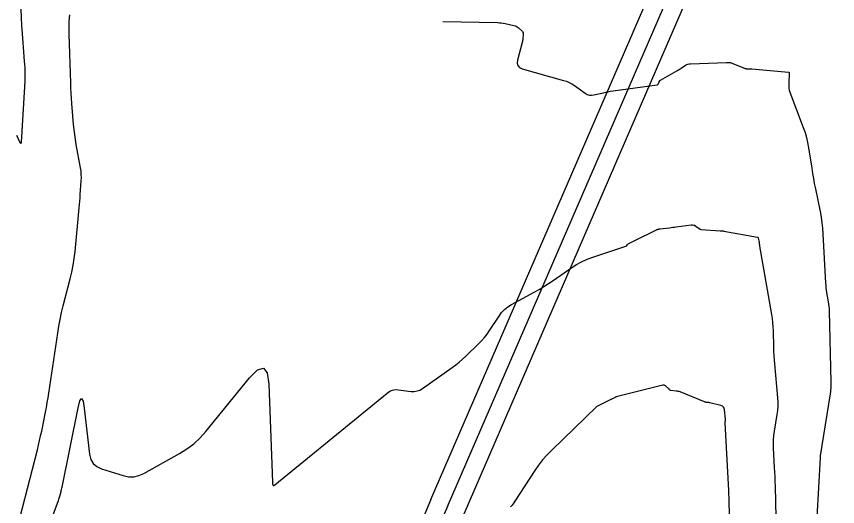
# Model space of a CAD drawing. Extents: x 658976 to 668721, y 639543 to 647196.
# Drawn here: x 661362.3 to 661498.8, y 641331.3 to 641412.7 of the extents above; entities that cross this region are included whole.
import ezdxf

# ---------------------------------------------------------------- set-up
doc = ezdxf.new("R2010")
doc.units = 0
for name, color, linetype in [('Ex_Major Contours', 7, 'Continuous'), ('Ex_Minor Contours', 7, 'Continuous'), ('R_Water', 7, 'Continuous')]:
    doc.layers.add(name, color=color, linetype=linetype)

msp = doc.modelspace()

# ---------------------------------------------------------------- linework, layer by layer
at = {"layer": 'Ex_Major Contours'}
for points in [[(661362.52, 641327.82), (661365.81, 641340.67), (661366, 641341.45), (661366.19, 641342.23), (661366.36, 641343.02), (661366.53, 641343.8), (661367.17, 641346.95), (661367.32, 641347.73), (661367.47, 641348.52), (661367.6, 641349.32), (661367.72, 641350.11), (661369.2, 641360.09), (661369.38, 641361.23), (661369.6, 641362.36), (661369.84, 641363.49), (661370.11, 641364.61), (661371.27, 641369.09), (661371.53, 641370.21), (661371.76, 641371.35), (661371.93, 641372.48), (661372.07, 641373.63), (661372.76, 641380.89), (661372.82, 641381.45), (661372.86, 641382), (661372.91, 641382.56), (661372.95, 641383.12), (661373.11, 641385.34), (661373.14, 641385.9), (661373.12, 641386.45), (661373.08, 641387), (661372.99, 641387.55), (661372.28, 641391.42), (661372.14, 641392.25), (661372.02, 641393.08), (661371.92, 641393.92), (661371.84, 641394.75), (661371.56, 641398.23), (661371.5, 641399.09), (661371.45, 641399.95), (661371.4, 641400.81), (661371.37, 641401.67), (661371.09, 641409.76), (661371.08, 641410.83), (661371.11, 641411.9), (661371.19, 641412.96)], [(661433.23, 641411.84), (661442.29, 641411.67), (661442.61, 641411.65), (661442.93, 641411.62), (661443.24, 641411.58), (661443.56, 641411.52), (661445.04, 641411.2), (661445.23, 641411.14), (661445.41, 641411.06), (661445.58, 641410.96), (661445.73, 641410.83), (661446.38, 641410.22), (661446.48, 641410.11), (661446.55, 641409.97), (661446.58, 641409.83), (661446.58, 641409.67), (661446.52, 641409.02), (661446.5, 641408.85), (661446.48, 641408.69), (661446.44, 641408.53), (661446.41, 641408.37), (661445.63, 641405.41), (661445.57, 641404.91), (661445.69, 641404.51), (661445.98, 641404.21), (661446.43, 641404), (661453.3, 641402.07), (661453.78, 641401.92), (661454.23, 641401.72), (661454.67, 641401.49), (661455.09, 641401.21), (661456.88, 641399.93), (661457.22, 641399.73), (661457.58, 641399.62), (661457.95, 641399.59), (661458.33, 641399.64), (661459.91, 641400.01), (661460.31, 641400.1), (661460.71, 641400.18), (661461.11, 641400.25), (661461.51, 641400.31), (661468.86, 641401.33), (661468.91, 641401.35), (661468.95, 641401.37), (661468.98, 641401.4), (661469, 641401.44), (661469.08, 641401.62), (661469.1, 641401.66), (661469.12, 641401.71), (661469.15, 641401.75), (661469.17, 641401.8), (661469.27, 641401.98), (661469.29, 641402.02), (661469.33, 641402.06), (661469.36, 641402.09), (661469.4, 641402.12), (661472.1, 641403.63), (661472.29, 641403.74), (661472.48, 641403.85), (661472.66, 641403.97), (661472.84, 641404.09), (661473.57, 641404.58), (661473.75, 641404.69), (661473.95, 641404.77), (661474.15, 641404.82), (661474.36, 641404.84), (661480.39, 641405.03), (661480.47, 641405.03), (661480.54, 641405.03), (661480.61, 641405.03), (661480.69, 641405.03), (661480.98, 641405.01), (661481.05, 641405.01), (661481.12, 641404.99), (661481.19, 641404.97), (661481.26, 641404.95), (661483.39, 641404.08), (661483.43, 641404.06), (661483.46, 641404.05), (661483.5, 641404.04), (661483.54, 641404.03), (661483.69, 641404.01), (661483.72, 641404), (661483.76, 641403.99), (661483.8, 641403.99), (661483.84, 641403.99), (661484.26, 641403.98), (661484.35, 641403.97), (661484.43, 641403.97), (661484.51, 641403.96), (661484.6, 641403.96), (661490.7, 641403.45), (661490.71, 641403.45), (661490.72, 641403.44), (661490.73, 641403.44), (661490.75, 641403.43), (661490.79, 641403.41), (661490.79, 641403.41), (661490.8, 641403.4), (661490.8, 641403.39), (661490.8, 641403.38), (661490.71, 641401.41), (661490.71, 641401.08), (661490.75, 641400.75), (661490.81, 641400.43), (661490.92, 641400.12), (661493.14, 641394.21), (661493.42, 641393.4), (661493.66, 641392.57), (661493.86, 641391.73), (661494.01, 641390.88), (661494.53, 641387.46), (661494.67, 641386.61), (661494.82, 641385.76), (661494.97, 641384.91), (661495.14, 641384.06), (661495.92, 641380.26), (661496.09, 641379.34), (661496.22, 641378.42), (661496.32, 641377.49), (661496.39, 641376.56), (661496.83, 641368.37), (661496.86, 641367.98), (661496.9, 641367.59), (661496.95, 641367.21), (661497.01, 641366.83), (661497.28, 641365.29), (661497.34, 641364.91), (661497.38, 641364.52), (661497.41, 641364.14), (661497.43, 641363.75), (661497.73, 641351.91), (661497.73, 641351.74), (661497.73, 641351.57), (661497.72, 641351.41), (661497.71, 641351.24), (661497.65, 641350.29), (661497.65, 641350.26), (661497.64, 641350.23), (661497.64, 641350.21), (661497.64, 641350.18), (661497.62, 641350.08), (661497.61, 641350.05), (661497.61, 641350.02), (661497.6, 641350), (661497.6, 641349.97), (661495.94, 641339.68), (661495.94, 641339.66), (661495.94, 641339.63), (661495.93, 641339.6), (661495.93, 641339.58), (661495.92, 641339.48), (661495.92, 641339.45), (661495.92, 641339.42), (661495.92, 641339.4), (661495.92, 641339.37), (661495.13, 641324.49)]]:
    msp.add_lwpolyline(points, dxfattribs=at)
at = {"layer": 'Ex_Minor Contours'}
for points in [[(661362.33, 641392.94), (661362.92, 641391.75), (661363.01, 641391.61), (661363.08, 641391.57), (661363.12, 641391.63), (661363.15, 641391.8), (661363.74, 641400.99), (661363.79, 641402.05), (661363.8, 641403.11), (661363.77, 641404.17), (661363.7, 641405.23), (661363.28, 641410.56), (661363.24, 641411.07), (661363.21, 641411.59), (661363.18, 641412.11), (661363.16, 641412.62), (661363.08, 641414.98)], [(661364.86, 641320.21), (661369.34, 641332.29), (661369.4, 641332.47), (661369.46, 641332.65), (661369.51, 641332.83), (661369.56, 641333.01), (661369.75, 641333.74), (661369.79, 641333.92), (661369.84, 641334.1), (661369.88, 641334.29), (661369.92, 641334.47), (661372.6, 641347.64), (661372.9, 641348.81), (661373.17, 641349.19), (661373.4, 641348.79), (661373.6, 641347.6), (661374.49, 641339.96), (661374.69, 641339.1), (661375.1, 641338.42), (661375.7, 641337.89), (661376.49, 641337.53), (661380.08, 641336.4), (661380.96, 641336.21), (661381.83, 641336.21), (661382.68, 641336.39), (661383.5, 641336.75), (661389.45, 641340.07), (661390.67, 641340.83), (661391.81, 641341.69), (661392.85, 641342.66), (661393.81, 641343.73), (661401.09, 641352.67), (661402.42, 641354), (661403.41, 641354.26), (661404.03, 641353.46), (661404.3, 641351.59), (661404.85, 641336.81), (661404.86, 641336.59), (661404.86, 641336.37), (661404.87, 641336.15), (661404.88, 641335.92), (661404.92, 641335.04), (661404.96, 641334.86), (661405.03, 641334.77), (661405.14, 641334.78), (661405.29, 641334.87), (661423.95, 641350.12), (661424.38, 641350.41), (661424.83, 641350.59), (661425.31, 641350.68), (661425.82, 641350.66), (661427.93, 641350.4), (661428.45, 641350.38), (661428.94, 641350.46), (661429.4, 641350.62), (661429.85, 641350.88), (661434.79, 641354.38), (661435.37, 641354.82), (661435.95, 641355.27), (661436.5, 641355.75), (661437.04, 641356.24), (661439.17, 641358.28), (661439.67, 641358.79), (661440.15, 641359.33), (661440.59, 641359.89), (661441, 641360.49), (661442.56, 641362.91), (661442.99, 641363.48), (661443.47, 641363.99), (661444.01, 641364.44), (661444.62, 641364.81), (661448.39, 641366.86), (661449.21, 641367.32), (661450.01, 641367.8), (661450.8, 641368.3), (661451.57, 641368.83), (661454.65, 641370.98), (661455.43, 641371.49), (661456.25, 641371.94), (661457.09, 641372.32), (661457.97, 641372.65), (661463.78, 641374.55), (661463.79, 641374.56), (661463.8, 641374.56), (661463.8, 641374.56), (661463.8, 641374.57), (661463.82, 641374.59), (661463.82, 641374.6), (661463.83, 641374.6), (661463.83, 641374.61), (661463.83, 641374.62), (661463.91, 641374.79), (661463.93, 641374.82), (661463.95, 641374.85), (661463.98, 641374.87), (661464.01, 641374.89), (661464.6, 641375.18), (661464.7, 641375.24), (661464.81, 641375.29), (661464.92, 641375.35), (661465.03, 641375.4), (661468.75, 641377.25), (661468.8, 641377.27), (661468.84, 641377.29), (661468.89, 641377.31), (661468.94, 641377.32), (661469.13, 641377.37), (661469.18, 641377.39), (661469.23, 641377.4), (661469.28, 641377.41), (661469.33, 641377.41), (661470.89, 641377.59), (661471.17, 641377.62), (661471.45, 641377.66), (661471.72, 641377.69), (661472, 641377.73), (661474.5, 641378.04), (661474.55, 641378.05), (661474.6, 641378.05), (661474.66, 641378.05), (661474.71, 641378.05), (661474.93, 641378.03), (661474.98, 641378.03), (661475.03, 641378.01), (661475.08, 641377.99), (661475.13, 641377.96), (661476.02, 641377.34), (661476.03, 641377.33), (661476.04, 641377.32), (661476.05, 641377.32), (661476.07, 641377.32), (661476.11, 641377.31), (661476.13, 641377.31), (661476.14, 641377.3), (661476.15, 641377.3), (661476.16, 641377.3), (661479.3, 641377.07), (661479.35, 641377.07), (661479.4, 641377.06), (661479.45, 641377.06), (661479.5, 641377.06), (661479.71, 641377.05), (661479.76, 641377.05), (661479.81, 641377.04), (661479.86, 641377.04), (661479.91, 641377.03), (661485.51, 641376), (661485.52, 641376), (661485.53, 641375.99), (661485.54, 641375.99), (661485.56, 641375.98), (661485.6, 641375.96), (661485.61, 641375.95), (661485.62, 641375.94), (661485.63, 641375.93), (661485.63, 641375.92), (661485.79, 641375.13), (661485.8, 641375.08), (661485.81, 641375.03), (661485.81, 641374.98), (661485.82, 641374.93), (661485.83, 641374.73), (661485.83, 641374.68), (661485.84, 641374.63), (661485.84, 641374.58), (661485.85, 641374.53), (661487.84, 641363.17), (661487.94, 641362.49), (661488.02, 641361.81), (661488.08, 641361.13), (661488.11, 641360.45), (661488.18, 641357.7), (661488.2, 641357.01), (661488.24, 641356.33), (661488.28, 641355.64), (661488.34, 641354.96), (661488.85, 641349.32), (661488.89, 641348.62), (661488.88, 641347.92), (661488.84, 641347.23), (661488.75, 641346.53), (661488.29, 641343.76), (661488.2, 641343.07), (661488.14, 641342.37), (661488.12, 641341.67), (661488.14, 641340.97), (661488.32, 641337.74), (661488.36, 641336.97), (661488.39, 641336.2), (661488.42, 641335.43), (661488.44, 641334.65), (661488.69, 641324.17)], [(661480.9, 641329.29), (661480.84, 641331.61), (661480.83, 641332.18), (661480.8, 641332.76), (661480.78, 641333.34), (661480.75, 641333.92), (661480.13, 641345.18), (661480.13, 641345.23), (661480.13, 641345.28), (661480.14, 641345.33), (661480.14, 641345.38), (661480.18, 641345.58), (661480.18, 641345.63), (661480.19, 641345.68), (661480.19, 641345.73), (661480.18, 641345.78), (661480.04, 641347.34), (661479.99, 641347.59), (661479.87, 641347.79), (661479.69, 641347.93), (661479.45, 641348.03), (661477.6, 641348.5), (661477.53, 641348.51), (661477.45, 641348.53), (661477.38, 641348.54), (661477.31, 641348.54), (661477.01, 641348.57), (661476.94, 641348.58), (661476.87, 641348.59), (661476.8, 641348.61), (661476.73, 641348.63), (661472.66, 641350.29), (661472.5, 641350.35), (661472.34, 641350.39), (661472.17, 641350.43), (661472, 641350.45), (661471.04, 641350.55), (661471.01, 641350.56), (661470.98, 641350.57), (661470.95, 641350.59), (661470.93, 641350.62), (661470.86, 641350.73), (661470.84, 641350.76), (661470.82, 641350.79), (661470.8, 641350.81), (661470.77, 641350.84), (661470.23, 641351.3), (661470.13, 641351.37), (661470.02, 641351.41), (661469.91, 641351.42), (661469.78, 641351.41), (661468.7, 641351.15), (661468.47, 641351.09), (661468.25, 641351.04), (661468.03, 641350.98), (661467.81, 641350.93), (661462.02, 641349.46), (661462.01, 641349.46), (661461.99, 641349.45), (661461.98, 641349.45), (661461.97, 641349.44), (661461.92, 641349.42), (661461.89, 641349.41), (661461.87, 641349.4), (661461.43, 641349.18), (661461.35, 641349.14), (661461.27, 641349.1), (661461.19, 641349.07), (661461.12, 641349.03), (661458.81, 641347.89), (661458.8, 641347.88), (661458.8, 641347.88), (661458.79, 641347.87), (661458.79, 641347.87), (661451.32, 641340.64), (661450.54, 641339.84), (661449.81, 641339.01), (661449.13, 641338.14), (661448.5, 641337.23), (661445.16, 641332.14), (661445, 641331.9), (661444.83, 641331.67), (661444.66, 641331.44), (661444.48, 641331.22)]]:
    msp.add_lwpolyline(points, dxfattribs=at)
at = {"layer": 'R_Water'}
for p, q in [((661433.99, 641331.26), (661536.1, 641567.27)), ((661436.74, 641330.06), (661511.14, 641502.03)), ((661431.24, 641332.45), (661498.6, 641488.17))]:
    msp.add_line(p, q, dxfattribs=at)
for radius in [1015.93, 1012.93]:
    msp.add_arc((662363.66, 640929.07), radius, 156.60619, 168.55644, dxfattribs=at)

doc.saveas('drawing.dxf')
